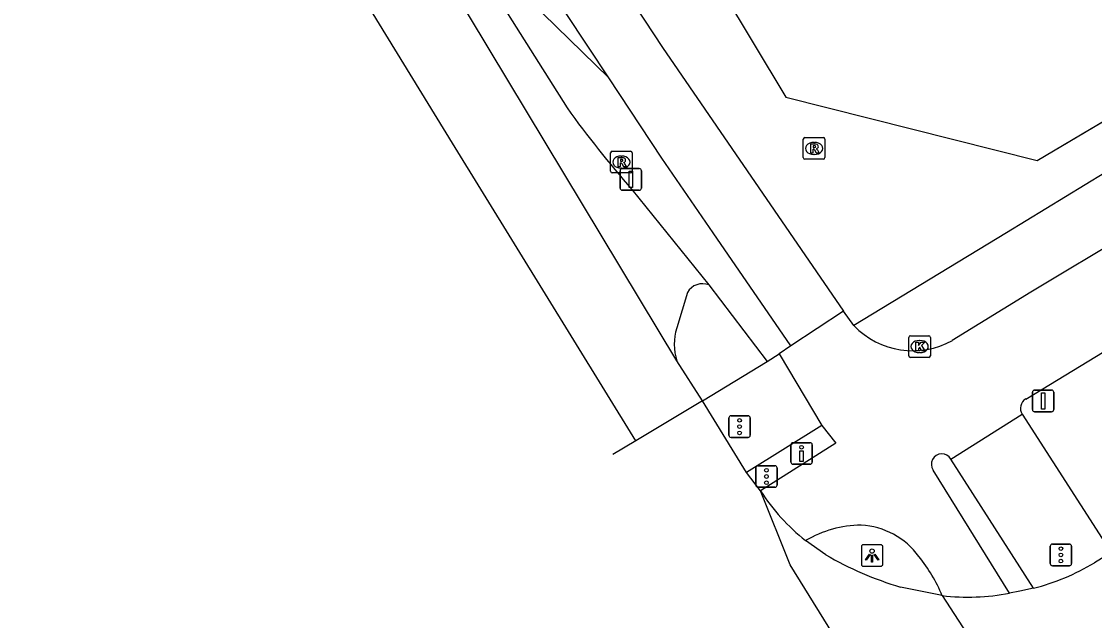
# Model space of a CAD drawing. Extents: x 157767 to 159171, y 387842 to 389425.
# Drawn here: x 158172.14 to 158221.83, y 388232.04 to 388259.78 of the extents above; entities that cross this region are included whole.
import ezdxf

# ---------------------------------------------------------------- set-up
doc = ezdxf.new("R2010")
doc.units = 0
for name, color, linetype in [('IMGEO_Berm_groen', 7, 'Continuous'), ('IMGEO_Drukknoppaal', 7, 'Continuous'), ('IMGEO_Fietspad_gesloten', 7, 'Continuous'), ('IMGEO_Groenvoorziening', 7, 'Continuous'), ('IMGEO_Kolk', 7, 'Continuous'), ('IMGEO_Lichtpunt', 7, 'Continuous'), ('IMGEO_Muur', 7, 'Continuous'), ('IMGEO_Rijbaan_lokaal_gesloten', 7, 'Continuous'), ('IMGEO_Rijbaan_regionaal_gesloten', 7, 'Continuous'), ('IMGEO_Rioolput', 7, 'Continuous'), ('IMGEO_Verkeersbordpaal', 7, 'Continuous'), ('IMGEO_Verkeersregelinstallatiepaal', 7, 'Continuous'), ('IMGEO_Voetpad_open', 7, 'Continuous')]:
    doc.layers.add(name, color=color, linetype=linetype)

msp = doc.modelspace()

# ---------------------------------------------------------------- linework, layer by layer
at = {"layer": 'IMGEO_Berm_groen'}
for points in [[(158199.34, 388257.164), (158192.028, 388264.32)], [(158203.975, 388247.58), (158206.676, 388244.035)]]:
    msp.add_lwpolyline(points, dxfattribs=at)
at = {"layer": 'IMGEO_Drukknoppaal'}
for p, q in [((158207.867, 388240.274), (158208.657, 388240.274)), ((158208.657, 388240.274), (158207.867, 388240.274)), ((158207.767, 388239.374), (158207.767, 388240.174)), ((158207.767, 388240.174), (158207.767, 388239.374)), ((158208.757, 388240.174), (158208.757, 388239.374)), ((158208.757, 388239.374), (158208.757, 388240.174)), ((158208.657, 388239.274), (158207.867, 388239.274)), ((158207.867, 388239.274), (158208.657, 388239.274))]:
    msp.add_line(p, q, dxfattribs=at)
msp.add_lwpolyline([(158208.337, 388239.899), (158208.337, 388239.399), (158208.187, 388239.399), (158208.187, 388239.899), (158208.337, 388239.899)], dxfattribs=at)
msp.add_circle((158208.262, 388240.064), 0.085, dxfattribs=at)
for centre, start, end in [((158207.867, 388240.174), 90, 180), ((158207.867, 388240.174), 90, 180), ((158208.657, 388240.174), 0, 90), ((158208.657, 388240.174), 360, 90), ((158207.867, 388239.374), 180, 270), ((158207.867, 388239.374), 180, 270), ((158208.657, 388239.374), 270, 0), ((158208.657, 388239.374), 270, 0)]:
    msp.add_arc(centre, 0.1, start, end, dxfattribs=at)
at = {"layer": 'IMGEO_Fietspad_gesloten'}
for points in [[(158199.34, 388257.164), (158188.453, 388273.59), (158178.868, 388289.086)], [(158195.13, 388268.765), (158201.818, 388258.573), (158210.203, 388246.361)], [(158229.533, 388259.494), (158228.757, 388253.218), (158223.468, 388250), (158218.876, 388247.24), (158215.245, 388245.012)], [(158218.642, 388242.296), (158231.308, 388250), (158232.551, 388250.756), (158233.501, 388258.911)], [(158207.773, 388244.758), (158204.172, 388250), (158201.801, 388253.451), (158199.34, 388257.164)], [(158210.203, 388246.361), (158207.773, 388244.758)], [(158210.686, 388245.697), (158210.203, 388246.361)], [(158207.773, 388244.758), (158207.221, 388244.394)], [(158207.221, 388244.394), (158209.196, 388241.069)], [(158215.18, 388239.514), (158218.481, 388241.599)], [(158209.196, 388241.069), (158209.854, 388240.257), (158206.359, 388238.048)], [(158217.898, 388233.299), (158214.358, 388239)]]:
    msp.add_lwpolyline(points, dxfattribs=at)
for centre, radius, start, end in [((158213.409, 388248.303), 3.769, 223.7499, 299.1603), ((158218.903, 388241.869), 0.501, 121.413, 212.5737), ((158214.761, 388239.27), 0.485, 30.2418, 213.794), ((158211.058, 388231.381), 5.075, 90.3953, 120.8941), ((158210.826, 388232.913), 3.549, 36.0088, 86.8213), ((158208.064, 388230.412), 7.264, 22.4646, 39.1554)]:
    msp.add_arc(centre, radius, start, end, dxfattribs=at)
at = {"layer": 'IMGEO_Groenvoorziening'}
msp.add_lwpolyline([(158198.647, 388271.084), (158207.528, 388256.281), (158219.17, 388253.347), (158226.854, 388257.889)], dxfattribs=at)
at = {"layer": 'IMGEO_Kolk'}
for p, q in [((158213.305, 388245.226), (158214.157, 388245.226)), ((158213.23, 388244.3), (158213.23, 388245.152)), ((158213.718, 388245.006), (158213.743, 388245.006)), ((158214.231, 388245.152), (158214.231, 388244.3)), ((158214.157, 388244.226), (158213.305, 388244.226)), ((158213.741, 388244.446), (158213.716, 388244.446))]:
    msp.add_line(p, q, dxfattribs=at)
for points in [[(158213.305, 388245.226), (158214.157, 388245.226)], [(158213.23, 388244.3), (158213.23, 388245.152)], [(158213.551, 388244.926), (158213.674, 388244.926), (158213.674, 388244.775), (158213.804, 388244.926), (158213.968, 388244.926), (158213.822, 388244.775), (158213.975, 388244.526), (158213.823, 388244.526), (158213.738, 388244.69), (158213.674, 388244.623), (158213.674, 388244.526), (158213.551, 388244.526), (158213.551, 388244.926)], [(158214.231, 388245.152), (158214.231, 388244.3)], [(158214.157, 388244.226), (158213.305, 388244.226)]]:
    msp.add_lwpolyline(points, dxfattribs=at)
for centre, start, end in [((158213.307, 388245.15), 91.552, 178.448), ((158213.307, 388245.15), 91.552, 178.448), ((158214.155, 388245.15), 1.552, 88.448), ((158214.155, 388245.15), 1.552, 88.448), ((158213.307, 388244.302), 181.552, 268.448), ((158213.307, 388244.302), 181.552, 268.448), ((158214.155, 388244.302), 271.552, 358.448), ((158214.155, 388244.302), 271.552, 358.448)]:
    msp.add_arc(centre, 0.0765, start, end, dxfattribs=at)
for centre, major_axis, ratio, start_param, end_param in [((158213.717, 388244.726), (-0.387, 0.002), 0.722429, 4.712389, 7.853982), ((158213.742, 388244.726), (-0.39, 0.002), 0.717154, 1.570796, 4.712389)]:
    msp.add_ellipse(centre, major_axis=major_axis, ratio=ratio, start_param=start_param, end_param=end_param, dxfattribs=at)
at = {"layer": 'IMGEO_Lichtpunt'}
for p, q in [((158211.033, 388235.452), (158211.033, 388234.645)), ((158211.033, 388235.452), (158211.033, 388234.645)), ((158211.935, 388235.547), (158211.127, 388235.547)), ((158211.935, 388235.547), (158211.127, 388235.547)), ((158212.029, 388234.645), (158212.029, 388235.452)), ((158212.029, 388234.645), (158212.029, 388235.452)), ((158211.127, 388234.551), (158211.935, 388234.551)), ((158211.127, 388234.551), (158211.935, 388234.551))]:
    msp.add_line(p, q, dxfattribs=at)
for points in [[(158211.407, 388235.116), (158211.446, 388235.088), (158211.258, 388234.826), (158211.22, 388234.853), (158211.407, 388235.116)], [(158211.509, 388235.068), (158211.556, 388235.068), (158211.556, 388234.746), (158211.509, 388234.746), (158211.509, 388235.068)], [(158211.619, 388235.088), (158211.657, 388235.115), (158211.844, 388234.853), (158211.805, 388234.825), (158211.619, 388235.088)]]:
    msp.add_lwpolyline(points, dxfattribs=at)
msp.add_circle((158211.532, 388235.25), 0.0994, dxfattribs=at)
for centre, start, end in [((158211.127, 388235.452), 90, 180), ((158211.127, 388235.452), 90, 180), ((158211.935, 388235.452), 0, 90), ((158211.935, 388235.452), 0, 90), ((158211.127, 388234.645), 180, 270), ((158211.127, 388234.645), 180, 270), ((158211.935, 388234.645), 270, 0), ((158211.935, 388234.645), 270, 360)]:
    msp.add_arc(centre, 0.0946, start, end, dxfattribs=at)
at = {"layer": 'IMGEO_Muur'}
msp.add_lwpolyline([(158198.647, 388271.084), (158207.528, 388256.281), (158219.17, 388253.347), (158226.246, 388257.53)], dxfattribs=at)
at = {"layer": 'IMGEO_Rijbaan_lokaal_gesloten'}
for points in [[(158192.028, 388264.32), (158197.405, 388255.775)], [(158200.399, 388252.004), (158202.019, 388250), (158203.975, 388247.58)], [(158202.976, 388247.224), (158202.481, 388245.588)], [(158222.599, 388235.192), (158221.83, 388234.711)], [(158218.997, 388233.533), (158218.37, 388233.396), (158217.898, 388233.299)]]:
    msp.add_lwpolyline(points, dxfattribs=at)
for centre, radius, start, end in [((158242.263, 388288.316), 55.419, 215.9581, 220.9378), ((158203.68, 388246.828), 0.808, 68.5734, 150.6543), ((158204.945, 388244.843), 2.574, 163.183, 197.7169), ((158216.427, 388243.708), 10.494, 284.1726, 300.9838), ((158215.961, 388243.819), 10.696, 263.6428, 280.431)]:
    msp.add_arc(centre, radius, start, end, dxfattribs=at)
at = {"layer": 'IMGEO_Rijbaan_regionaal_gesloten'}
for points in [[(158200.59, 388240.362), (158192.107, 388254.146), (158166.877, 388295.262), (158150.236, 388322.758), (158131.842, 388353.83), (158117.262, 388378.952), (158097.857, 388412.932), (158070.009, 388461.63), (158044.126, 388506.669), (158040.061, 388513.776), (158019.492, 388549.641), (158005.756, 388573.613)], [(158202.493, 388244.06), (158178.959, 388283.153)], [(158203.673, 388242.215), (158202.493, 388244.06)], [(158203.673, 388242.215), (158200.59, 388240.362)], [(158205.721, 388238.889), (158203.673, 388242.215)], [(158200.59, 388240.362), (158199.528, 388239.724)], [(158206.359, 388238.048), (158205.721, 388238.889)], [(158230.649, 388198.051), (158225.724, 388205.747), (158216.412, 388220.619), (158207.732, 388234.609), (158206.359, 388238.048)], [(158209.382, 388235.083), (158208.452, 388235.736)], [(158214.777, 388233.188), (158212.841, 388233.586)], [(158214.777, 388233.188), (158219.655, 388225.675)]]:
    msp.add_lwpolyline(points, dxfattribs=at)
for centre, radius, start, end in [((158214.449, 388243.269), 9.629, 212.8339, 231.4737), ((158217.401, 388248.867), 15.947, 239.811, 253.3846)]:
    msp.add_arc(centre, radius, start, end, dxfattribs=at)
at = {"layer": 'IMGEO_Rioolput'}
for p, q in [((158208.345, 388253.475), (158208.345, 388254.327)), ((158208.42, 388254.401), (158209.272, 388254.401)), ((158208.833, 388254.181), (158208.858, 388254.181)), ((158209.346, 388254.327), (158209.346, 388253.475)), ((158199.422, 388252.842), (158199.422, 388253.694)), ((158199.497, 388253.768), (158200.349, 388253.768)), ((158200.423, 388253.694), (158200.423, 388252.842)), ((158208.856, 388253.621), (158208.831, 388253.621)), ((158199.91, 388253.548), (158199.935, 388253.548)), ((158209.272, 388253.401), (158208.42, 388253.401)), ((158200.349, 388252.768), (158199.497, 388252.768)), ((158199.933, 388252.988), (158199.908, 388252.988))]:
    msp.add_line(p, q, dxfattribs=at)
for points in [[(158208.345, 388253.475), (158208.345, 388254.327)], [(158208.42, 388254.401), (158209.272, 388254.401)], [(158209.346, 388254.327), (158209.346, 388253.475)], [(158199.422, 388252.842), (158199.422, 388253.694)], [(158199.497, 388253.768), (158200.349, 388253.768)], [(158200.423, 388253.694), (158200.423, 388252.842)], [(158208.934, 388254.099), (158208.682, 388254.101), (158208.682, 388253.701)], [(158208.682, 388253.701), (158208.806, 388253.701), (158208.806, 388253.863), (158208.817, 388253.863)], [(158208.86, 388254.02), (158208.806, 388254.02), (158208.806, 388253.939)], [(158208.806, 388253.939), (158208.858, 388253.939)], [(158208.864, 388253.834), (158208.935, 388253.701), (158209.075, 388253.701), (158209.01, 388253.827)], [(158200.011, 388253.466), (158199.759, 388253.468), (158199.759, 388253.068)], [(158199.759, 388253.068), (158199.883, 388253.068), (158199.883, 388253.23), (158199.894, 388253.23)], [(158199.937, 388253.387), (158199.883, 388253.387), (158199.883, 388253.306)], [(158199.883, 388253.306), (158199.935, 388253.306)], [(158199.941, 388253.201), (158200.012, 388253.068), (158200.152, 388253.068), (158200.087, 388253.194)], [(158209.272, 388253.401), (158208.42, 388253.401)], [(158200.349, 388252.768), (158199.497, 388252.768)]]:
    msp.add_lwpolyline(points, dxfattribs=at)
for centre, radius, start, end in [((158208.422, 388254.325), 0.0765, 91.552, 178.448), ((158208.422, 388254.325), 0.0765, 91.552, 178.448), ((158209.27, 388254.325), 0.0765, 1.552, 88.448), ((158209.27, 388254.325), 0.0765, 1.552, 88.448), ((158199.499, 388253.692), 0.0765, 91.552, 178.448), ((158199.499, 388253.692), 0.0765, 91.552, 178.448), ((158200.347, 388253.692), 0.0765, 1.552, 88.448), ((158200.347, 388253.692), 0.0765, 1.552, 88.448), ((158208.816, 388253.81), 0.0533, 26.0293, 88.6989), ((158208.842, 388254.128), 0.19, 274.7715, 282.9687), ((158208.866, 388253.924), 0.0964, 77.0061, 93.1865), ((158208.88, 388253.981), 0.0378, 276.6634, 79.6772), ((158208.933, 388253.989), 0.109, 350.3612, 89.416), ((158208.931, 388253.989), 0.112, 277.5842, 350.9817), ((158208.915, 388253.774), 0.108, 29.5134, 73.7905), ((158199.893, 388253.177), 0.0533, 26.0293, 88.6989), ((158199.919, 388253.495), 0.19, 274.7715, 282.9687), ((158199.943, 388253.291), 0.0964, 77.0061, 93.1865), ((158199.957, 388253.348), 0.0378, 276.6634, 79.6772), ((158200.01, 388253.356), 0.109, 350.3612, 89.416), ((158200.008, 388253.356), 0.112, 277.5842, 350.9817), ((158199.992, 388253.141), 0.108, 29.5134, 73.7905), ((158208.422, 388253.477), 0.0765, 181.552, 268.448), ((158208.422, 388253.477), 0.0765, 181.552, 268.448), ((158209.27, 388253.477), 0.0765, 271.552, 358.448), ((158209.27, 388253.477), 0.0765, 271.552, 358.448), ((158199.499, 388252.844), 0.0765, 181.552, 268.448), ((158199.499, 388252.844), 0.0765, 181.552, 268.448), ((158200.347, 388252.844), 0.0765, 271.552, 358.448), ((158200.347, 388252.844), 0.0765, 271.552, 358.448)]:
    msp.add_arc(centre, radius, start, end, dxfattribs=at)
for centre, major_axis, ratio, start_param, end_param in [((158208.832, 388253.901), (-0.387, 0.002), 0.722429, 4.712389, 7.853982), ((158208.857, 388253.901), (-0.39, 0.002), 0.717154, 1.570796, 4.712389), ((158199.909, 388253.268), (-0.387, 0.002), 0.722429, 4.712389, 7.853982), ((158199.934, 388253.268), (-0.39, 0.002), 0.717154, 1.570796, 4.712389)]:
    msp.add_ellipse(centre, major_axis=major_axis, ratio=ratio, start_param=start_param, end_param=end_param, dxfattribs=at)
at = {"layer": 'IMGEO_Verkeersbordpaal'}
for p, q in [((158199.861, 388252.066), (158199.861, 388252.866)), ((158199.861, 388252.866), (158199.861, 388252.066)), ((158199.961, 388252.966), (158200.751, 388252.966)), ((158200.751, 388252.966), (158199.961, 388252.966)), ((158200.851, 388252.866), (158200.851, 388252.066)), ((158200.851, 388252.066), (158200.851, 388252.866)), ((158200.751, 388251.966), (158199.961, 388251.966)), ((158199.961, 388251.966), (158200.751, 388251.966)), ((158219.053, 388242.706), (158219.843, 388242.706)), ((158219.843, 388242.706), (158219.053, 388242.706)), ((158218.953, 388241.806), (158218.953, 388242.606)), ((158218.953, 388242.606), (158218.953, 388241.806)), ((158219.943, 388242.606), (158219.943, 388241.806)), ((158219.943, 388241.806), (158219.943, 388242.606)), ((158219.843, 388241.706), (158219.053, 388241.706)), ((158219.053, 388241.706), (158219.843, 388241.706))]:
    msp.add_line(p, q, dxfattribs=at)
for points in [[(158200.281, 388252.841), (158200.431, 388252.841), (158200.431, 388252.091), (158200.281, 388252.091), (158200.281, 388252.841)], [(158219.373, 388242.581), (158219.523, 388242.581), (158219.523, 388241.831), (158219.373, 388241.831), (158219.373, 388242.581)]]:
    msp.add_lwpolyline(points, dxfattribs=at)
for centre, start, end in [((158199.961, 388252.866), 90, 180), ((158199.961, 388252.866), 90, 180), ((158200.751, 388252.866), 0, 90), ((158200.751, 388252.866), 360, 90), ((158199.961, 388252.066), 180, 270), ((158199.961, 388252.066), 180, 270), ((158200.751, 388252.066), 270, 0), ((158200.751, 388252.066), 270, 0), ((158219.053, 388242.606), 90, 180), ((158219.053, 388242.606), 90, 180), ((158219.843, 388242.606), 0, 90), ((158219.843, 388242.606), 360, 90), ((158219.053, 388241.806), 180, 270), ((158219.053, 388241.806), 180, 270), ((158219.843, 388241.806), 270, 0), ((158219.843, 388241.806), 270, 0)]:
    msp.add_arc(centre, 0.1, start, end, dxfattribs=at)
at = {"layer": 'IMGEO_Verkeersregelinstallatiepaal'}
for p, q in [((158204.898, 388240.618), (158204.898, 388241.418)), ((158204.898, 388241.418), (158204.898, 388240.618)), ((158204.998, 388241.518), (158205.788, 388241.518)), ((158205.788, 388241.518), (158204.998, 388241.518)), ((158205.888, 388241.418), (158205.888, 388240.618)), ((158205.888, 388240.618), (158205.888, 388241.418)), ((158205.788, 388240.518), (158204.998, 388240.518)), ((158204.998, 388240.518), (158205.788, 388240.518)), ((158206.242, 388239.207), (158207.032, 388239.207)), ((158207.032, 388239.207), (158206.242, 388239.207)), ((158206.142, 388238.307), (158206.142, 388239.107)), ((158206.142, 388239.107), (158206.142, 388238.307)), ((158207.132, 388239.107), (158207.132, 388238.307)), ((158207.132, 388238.307), (158207.132, 388239.107)), ((158207.032, 388238.207), (158206.242, 388238.207)), ((158206.242, 388238.207), (158207.032, 388238.207)), ((158219.778, 388234.676), (158219.778, 388235.476)), ((158219.778, 388235.476), (158219.778, 388234.676)), ((158219.878, 388235.576), (158220.668, 388235.576)), ((158220.668, 388235.576), (158219.878, 388235.576)), ((158220.768, 388235.476), (158220.768, 388234.676)), ((158220.768, 388234.676), (158220.768, 388235.476)), ((158220.668, 388234.576), (158219.878, 388234.576)), ((158219.878, 388234.576), (158220.668, 388234.576))]:
    msp.add_line(p, q, dxfattribs=at)
for centre in [(158205.393, 388241.308), (158205.393, 388241.018), (158205.393, 388240.728), (158206.637, 388238.997), (158206.637, 388238.707), (158206.637, 388238.417), (158220.273, 388235.366), (158220.273, 388235.076), (158220.273, 388234.786)]:
    msp.add_circle(centre, 0.085, dxfattribs=at)
for centre, start, end in [((158204.998, 388241.418), 90, 180), ((158204.998, 388241.418), 90, 180), ((158205.788, 388241.418), 0, 90), ((158205.788, 388241.418), 360, 90), ((158204.998, 388240.618), 180, 270), ((158204.998, 388240.618), 180, 270), ((158205.788, 388240.618), 270, 0), ((158205.788, 388240.618), 270, 0), ((158206.242, 388239.107), 90, 180), ((158206.242, 388239.107), 90, 180), ((158207.032, 388239.107), 0, 90), ((158207.032, 388239.107), 360, 90), ((158206.242, 388238.307), 180, 270), ((158206.242, 388238.307), 180, 270), ((158207.032, 388238.307), 270, 0), ((158207.032, 388238.307), 270, 0), ((158219.878, 388235.476), 90, 180), ((158219.878, 388235.476), 90, 180), ((158220.668, 388235.476), 0, 90), ((158220.668, 388235.476), 360, 90), ((158219.878, 388234.676), 180, 270), ((158219.878, 388234.676), 180, 270), ((158220.668, 388234.676), 270, 0), ((158220.668, 388234.676), 270, 0)]:
    msp.add_arc(centre, 0.1, start, end, dxfattribs=at)
at = {"layer": 'IMGEO_Voetpad_open'}
for points in [[(158226.854, 388257.889), (158226.619, 388255.406), (158225.948, 388254.997), (158217.748, 388250), (158210.686, 388245.697)], [(158206.676, 388244.035), (158207.221, 388244.394)], [(158203.673, 388242.215), (158206.676, 388244.035)], [(158218.481, 388241.599), (158222.599, 388235.192)], [(158209.196, 388241.069), (158205.721, 388238.889)], [(158218.997, 388233.533), (158215.18, 388239.514)]]:
    msp.add_lwpolyline(points, dxfattribs=at)

doc.saveas('drawing.dxf')
